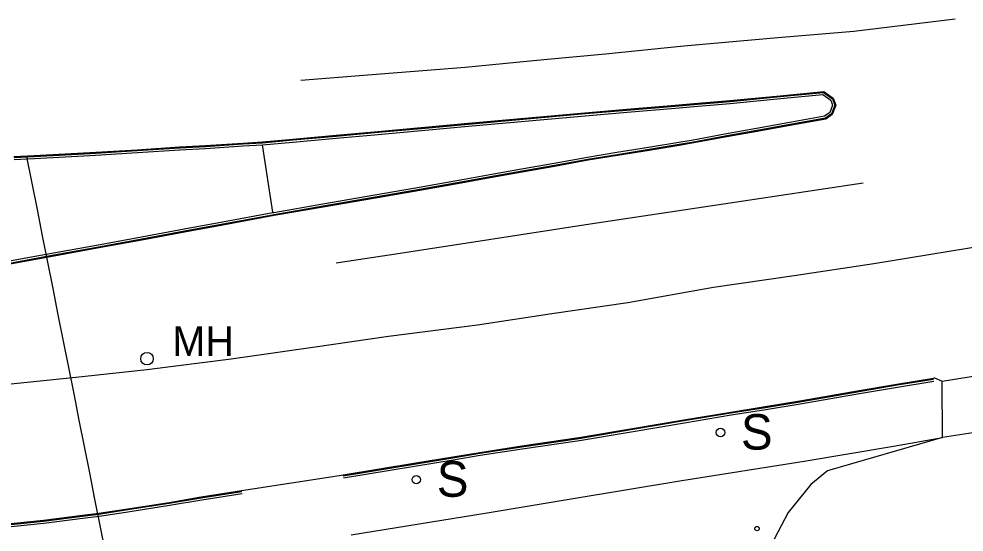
# Model space of a CAD drawing. Extents: x 368532 to 392481, y 10654822 to 10676899.
# Drawn here: x 383387.4 to 383547, y 10657223.4 to 10657310 of the extents above; entities that cross this region are included whole.
import ezdxf

# ---------------------------------------------------------------- set-up
doc = ezdxf.new("R2010")
doc.units = 0
for name, color, linetype in [('p_Catenary', 7, 'Continuous'), ('p_dtm sidewalk', 7, 'Continuous'), ('p_road - paved curb', 7, 'Continuous'), ('p_road general road feature', 7, 'Continuous'), ('p_road paint stripe', 7, 'Continuous'), ('p_structure sign', 7, 'Continuous'), ('p_structure unidentified', 7, 'Continuous'), ('p_utility manhole', 7, 'Continuous')]:
    doc.layers.add(name, color=color, linetype=linetype)

msp = doc.modelspace()

# ---------------------------------------------------------------- linework, layer by layer
at = {"layer": 'p_Catenary'}
msp.add_lwpolyline([(383405.53, 10657202.3), (383404.65, 10657206.74), (383403.77, 10657211.19), (383402.88, 10657215.63), (383402, 10657220.07), (383401.11, 10657224.52), (383400.23, 10657228.96), (383399.34, 10657233.4), (383398.46, 10657237.85), (383397.57, 10657242.29), (383396.69, 10657246.73), (383395.81, 10657251.18), (383394.92, 10657255.62), (383394.04, 10657260.06), (383393.15, 10657264.51), (383392.27, 10657268.95), (383391.38, 10657273.39), (383390.5, 10657277.84), (383389.61, 10657282.28), (383388.73, 10657286.72)], dxfattribs=at)
at = {"layer": 'p_dtm sidewalk'}
for p, q in [((383430.24, 10657277.38), (383428.54, 10657288.76)), ((383430.25, 10657277.27), (383430.24, 10657277.38)), ((383535.1, 10657237.91), (383543.34, 10657239.32)), ((383519.98, 10657235.37), (383535.1, 10657237.91)), ((383499.32, 10657232.11), (383519.98, 10657235.37)), ((383480.67, 10657228.98), (383499.32, 10657232.11)), ((383466.49, 10657226.65), (383480.67, 10657228.98)), ((383443.51, 10657222.9), (383466.49, 10657226.65))]:
    msp.add_line(p, q, dxfattribs=at)
at = {"layer": 'p_road - paved curb'}
for p, q in [((383507.47, 10657296.24), (383515.96, 10657297.05)), ((383507.48, 10657296.09), (383515.97, 10657296.9)), ((383507.51, 10657295.74), (383516.01, 10657296.55)), ((383515.96, 10657297.05), (383523.3, 10657297.73)), ((383515.97, 10657296.9), (383523.26, 10657297.58)), ((383516.01, 10657296.55), (383523.17, 10657297.22)), ((383523.17, 10657297.22), (383524.51, 10657296.31)), ((383523.26, 10657297.58), (383524.8, 10657296.53)), ((383523.3, 10657297.73), (383524.93, 10657296.63)), ((383524.51, 10657296.31), (383524.8, 10657295.47)), ((383524.8, 10657296.53), (383525.17, 10657295.47)), ((383524.93, 10657296.63), (383525.33, 10657295.47)), ((383482.37, 10657294.11), (383490.06, 10657294.75)), ((383490.06, 10657294.75), (383498.22, 10657295.45)), ((383490.07, 10657294.6), (383498.23, 10657295.3)), ((383490.1, 10657294.25), (383498.26, 10657294.95)), ((383498.22, 10657295.45), (383501.37, 10657295.72)), ((383498.23, 10657295.3), (383501.38, 10657295.57)), ((383498.26, 10657294.95), (383501.41, 10657295.22)), ((383501.37, 10657295.72), (383507.47, 10657296.24)), ((383501.38, 10657295.57), (383507.48, 10657296.09)), ((383501.41, 10657295.22), (383507.51, 10657295.74)), ((383524.8, 10657295.47), (383524.34, 10657294.2)), ((383525.17, 10657295.47), (383524.63, 10657293.98)), ((383525.33, 10657295.47), (383524.76, 10657293.88)), ((383463.28, 10657292.39), (383482.37, 10657294.11)), ((383463.29, 10657292.24), (383482.38, 10657293.96)), ((383463.32, 10657291.89), (383482.41, 10657293.61)), ((383482.38, 10657293.96), (383490.07, 10657294.6)), ((383482.41, 10657293.61), (383490.1, 10657294.25)), ((383523.45, 10657293.57), (383517.84, 10657292.57)), ((383523.59, 10657293.24), (383517.9, 10657292.23)), ((383523.65, 10657293.1), (383517.93, 10657292.08)), ((383524.34, 10657294.2), (383523.45, 10657293.57)), ((383524.63, 10657293.98), (383523.59, 10657293.24)), ((383524.76, 10657293.88), (383523.65, 10657293.1)), ((383447.4, 10657290.96), (383455.96, 10657291.73)), ((383447.41, 10657290.81), (383455.97, 10657291.58)), ((383455.96, 10657291.73), (383463.28, 10657292.39)), ((383455.97, 10657291.58), (383463.29, 10657292.24)), ((383456, 10657291.23), (383463.32, 10657291.89)), ((383511.97, 10657291.51), (383506.86, 10657290.59)), ((383517.84, 10657292.57), (383511.97, 10657291.51)), ((383517.9, 10657292.23), (383512.03, 10657291.17)), ((383517.93, 10657292.08), (383512.06, 10657291.02)), ((383433.62, 10657289.72), (383440.95, 10657290.36)), ((383433.63, 10657289.57), (383440.96, 10657290.21)), ((383440.95, 10657290.36), (383447.4, 10657290.96)), ((383440.96, 10657290.21), (383447.41, 10657290.81)), ((383440.99, 10657289.86), (383447.45, 10657290.46)), ((383447.45, 10657290.46), (383456, 10657291.23)), ((383506.86, 10657290.59), (383500.95, 10657289.51)), ((383506.92, 10657290.25), (383501.01, 10657289.17)), ((383506.95, 10657290.1), (383501.04, 10657289.02)), ((383512.03, 10657291.17), (383506.92, 10657290.25)), ((383512.06, 10657291.02), (383506.95, 10657290.1)), ((383407.37, 10657287.93), (383414.53, 10657288.39)), ((383414.53, 10657288.39), (383418.87, 10657288.64)), ((383414.54, 10657288.24), (383418.88, 10657288.49)), ((383418.87, 10657288.64), (383425.2, 10657289.06)), ((383418.88, 10657288.49), (383425.21, 10657288.91)), ((383418.9, 10657288.14), (383425.23, 10657288.56)), ((383425.2, 10657289.06), (383428.5, 10657289.26)), ((383425.21, 10657288.91), (383428.51, 10657289.11)), ((383425.23, 10657288.56), (383428.54, 10657288.76)), ((383428.5, 10657289.26), (383433.62, 10657289.72)), ((383428.51, 10657289.11), (383433.63, 10657289.57)), ((383428.54, 10657288.76), (383433.66, 10657289.22)), ((383433.66, 10657289.22), (383440.99, 10657289.86)), ((383493.74, 10657288.3), (383488.38, 10657287.43)), ((383499.16, 10657289.19), (383493.74, 10657288.3)), ((383499.21, 10657288.85), (383493.8, 10657287.96)), ((383499.24, 10657288.7), (383493.82, 10657287.81)), ((383500.95, 10657289.51), (383499.16, 10657289.19)), ((383501.01, 10657289.17), (383499.21, 10657288.85)), ((383501.04, 10657289.02), (383499.24, 10657288.7)), ((383386.55, 10657286.76), (383389.97, 10657286.95)), ((383386.56, 10657286.61), (383389.98, 10657286.8)), ((383389.97, 10657286.95), (383399.38, 10657287.44)), ((383389.98, 10657286.8), (383399.39, 10657287.29)), ((383390, 10657286.45), (383399.41, 10657286.94)), ((383399.38, 10657287.44), (383407.37, 10657287.93)), ((383399.39, 10657287.29), (383407.38, 10657287.78)), ((383399.41, 10657286.94), (383407.4, 10657287.43)), ((383407.38, 10657287.78), (383414.54, 10657288.24)), ((383407.4, 10657287.43), (383414.56, 10657287.89)), ((383414.56, 10657287.89), (383418.9, 10657288.14)), ((383488.38, 10657287.43), (383483.42, 10657286.63)), ((383488.44, 10657287.09), (383483.47, 10657286.29)), ((383488.46, 10657286.94), (383483.5, 10657286.14)), ((383493.8, 10657287.96), (383488.44, 10657287.09)), ((383493.82, 10657287.81), (383488.46, 10657286.94)), ((383386.58, 10657286.26), (383390, 10657286.45)), ((383477.77, 10657285.61), (383472.29, 10657284.63)), ((383477.83, 10657285.27), (383472.35, 10657284.29)), ((383477.86, 10657285.12), (383472.38, 10657284.14)), ((383483.42, 10657286.63), (383477.77, 10657285.61)), ((383483.47, 10657286.29), (383477.83, 10657285.27)), ((383483.5, 10657286.14), (383477.86, 10657285.12)), ((383466.89, 10657283.68), (383461.98, 10657282.79)), ((383472.29, 10657284.63), (383466.89, 10657283.68)), ((383472.35, 10657284.29), (383466.95, 10657283.34)), ((383472.38, 10657284.14), (383466.98, 10657283.19)), ((383461.98, 10657282.79), (383454.02, 10657281.38)), ((383462.04, 10657282.45), (383454.08, 10657281.04)), ((383462.07, 10657282.3), (383454.11, 10657280.89)), ((383466.95, 10657283.34), (383462.04, 10657282.45)), ((383466.98, 10657283.19), (383462.07, 10657282.3)), ((383454.02, 10657281.38), (383447.5, 10657280.25)), ((383454.08, 10657281.04), (383447.56, 10657279.91)), ((383454.11, 10657280.89), (383447.59, 10657279.76)), ((383438.69, 10657278.73), (383430.41, 10657277.3)), ((383447.5, 10657280.25), (383438.69, 10657278.73)), ((383447.56, 10657279.91), (383438.75, 10657278.39)), ((383447.59, 10657279.76), (383438.78, 10657278.24)), ((383430.25, 10657277.27), (383421.74, 10657275.69)), ((383430.41, 10657277.3), (383430.25, 10657277.27)), ((383438.75, 10657278.39), (383430.47, 10657276.96)), ((383438.78, 10657278.24), (383430.5, 10657276.81)), ((383421.74, 10657275.69), (383415.27, 10657274.5)), ((383430.47, 10657276.96), (383421.8, 10657275.35)), ((383430.5, 10657276.81), (383421.83, 10657275.2)), ((383415.27, 10657274.5), (383408.07, 10657273.16)), ((383415.33, 10657274.16), (383408.13, 10657272.82)), ((383415.36, 10657274.01), (383408.16, 10657272.67)), ((383421.8, 10657275.35), (383415.33, 10657274.16)), ((383421.83, 10657275.2), (383415.36, 10657274.01)), ((383408.07, 10657273.16), (383400.51, 10657271.78)), ((383408.13, 10657272.82), (383400.57, 10657271.44)), ((383408.16, 10657272.67), (383400.6, 10657271.29)), ((383400.51, 10657271.78), (383392.62, 10657270.33)), ((383400.57, 10657271.44), (383392.68, 10657269.99)), ((383400.6, 10657271.29), (383392.71, 10657269.84)), ((383392.62, 10657270.33), (383385.47, 10657269.03)), ((383392.68, 10657269.99), (383385.53, 10657268.69)), ((383392.71, 10657269.84), (383385.56, 10657268.54)), ((383543.33, 10657248.83), (383583.75, 10657255.64)), ((383535.67, 10657248.36), (383541.82, 10657249.37)), ((383535.69, 10657248.21), (383541.84, 10657249.22)), ((383535.75, 10657247.87), (383541.9, 10657248.88)), ((383541.9, 10657249.4), (383542.02, 10657249.41)), ((383542.02, 10657249.41), (383543.33, 10657248.83)), ((383519.61, 10657245.59), (383529.28, 10657247.27)), ((383519.63, 10657245.44), (383529.31, 10657247.12)), ((383529.28, 10657247.27), (383535.67, 10657248.36)), ((383529.31, 10657247.12), (383535.69, 10657248.21)), ((383529.36, 10657246.78), (383535.75, 10657247.87)), ((383513.09, 10657244.53), (383519.61, 10657245.59)), ((383513.11, 10657244.38), (383519.63, 10657245.44)), ((383519.69, 10657245.1), (383529.36, 10657246.78)), ((383499.69, 10657242.34), (383507.62, 10657243.64)), ((383507.62, 10657243.64), (383513.09, 10657244.53)), ((383507.64, 10657243.49), (383513.11, 10657244.38)), ((383507.7, 10657243.15), (383513.17, 10657244.04)), ((383513.17, 10657244.04), (383519.69, 10657245.1)), ((383490.69, 10657240.82), (383499.69, 10657242.34)), ((383490.72, 10657240.67), (383499.71, 10657242.19)), ((383499.71, 10657242.19), (383507.64, 10657243.49)), ((383499.77, 10657241.85), (383507.7, 10657243.15)), ((383481.96, 10657239.33), (383490.69, 10657240.82)), ((383481.98, 10657239.18), (383490.72, 10657240.67)), ((383490.77, 10657240.33), (383499.77, 10657241.85)), ((383472.32, 10657237.92), (383481.96, 10657239.33)), ((383472.34, 10657237.77), (383481.98, 10657239.18)), ((383472.39, 10657237.43), (383482.04, 10657238.84)), ((383482.04, 10657238.84), (383490.77, 10657240.33)), ((383465.2, 10657236.84), (383472.32, 10657237.92)), ((383465.22, 10657236.69), (383472.34, 10657237.77)), ((383465.28, 10657236.35), (383472.39, 10657237.43)), ((383454.1, 10657235.01), (383460.64, 10657236.09)), ((383454.12, 10657234.86), (383460.66, 10657235.94)), ((383460.64, 10657236.09), (383465.2, 10657236.84)), ((383460.66, 10657235.94), (383465.22, 10657236.69)), ((383460.72, 10657235.6), (383465.28, 10657236.35)), ((383442.12, 10657233.04), (383454.1, 10657235.01)), ((383442.14, 10657232.89), (383454.12, 10657234.86)), ((383442.2, 10657232.55), (383454.18, 10657234.52)), ((383454.18, 10657234.52), (383460.72, 10657235.6)), ((383424.99, 10657230.41), (383440.41, 10657232.77)), ((383440.41, 10657232.77), (383442.12, 10657233.04)), ((383412.76, 10657228.4), (383418.17, 10657229.31)), ((383418.17, 10657229.31), (383424.99, 10657230.41)), ((383418.19, 10657229.16), (383425.01, 10657230.26)), ((383418.25, 10657228.82), (383425.07, 10657229.92)), ((383405.37, 10657227.26), (383412.76, 10657228.4)), ((383405.39, 10657227.11), (383412.78, 10657228.25)), ((383405.45, 10657226.77), (383412.84, 10657227.91)), ((383412.78, 10657228.25), (383418.19, 10657229.16)), ((383412.84, 10657227.91), (383418.25, 10657228.82)), ((383391.51, 10657225.37), (383398.12, 10657226.22)), ((383391.53, 10657225.22), (383398.14, 10657226.07)), ((383398.12, 10657226.22), (383400.87, 10657226.55)), ((383398.14, 10657226.07), (383400.89, 10657226.4)), ((383398.18, 10657225.72), (383400.94, 10657226.05)), ((383400.87, 10657226.55), (383405.37, 10657227.26)), ((383400.89, 10657226.4), (383405.39, 10657227.11)), ((383400.94, 10657226.05), (383405.45, 10657226.77)), ((383384.38, 10657224.67), (383391.51, 10657225.37)), ((383384.39, 10657224.52), (383391.53, 10657225.22)), ((383384.42, 10657224.17), (383391.57, 10657224.87)), ((383391.57, 10657224.87), (383398.18, 10657225.72))]:
    msp.add_line(p, q, dxfattribs=at)
at = {"layer": 'p_road general road feature'}
for p, q in [((383543.34, 10657239.32), (383543.33, 10657248.83)), ((383576.29, 10657244.62), (383543.34, 10657239.32)), ((383543.34, 10657239.32), (383523.96, 10657233.74)), ((383523.96, 10657233.74), (383521.14, 10657231.41)), ((383521.14, 10657231.41), (383517.31, 10657226.66)), ((383517.31, 10657226.66), (383514.95, 10657222.16))]:
    msp.add_line(p, q, dxfattribs=at)
at = {"layer": 'p_road paint stripe'}
for p, q in [((383528.41, 10657307.96), (383545.5, 10657310.01)), ((383515.55, 10657306.88), (383528.41, 10657307.96)), ((383499.69, 10657305.47), (383515.55, 10657306.88)), ((383486.44, 10657304.11), (383499.69, 10657305.47)), ((383462.73, 10657301.86), (383476.05, 10657303.17)), ((383476.05, 10657303.17), (383486.44, 10657304.11)), ((383446.3, 10657300.54), (383462.73, 10657301.86)), ((383435.02, 10657299.64), (383446.3, 10657300.54)), ((383529.97, 10657282.26), (383507.52, 10657278.92)), ((383507.52, 10657278.92), (383483.85, 10657275.36)), ((383483.85, 10657275.36), (383466.74, 10657272.72)), ((383466.74, 10657272.72), (383451.75, 10657270.41)), ((383531.79, 10657268.74), (383551.99, 10657272.03)), ((383451.75, 10657270.41), (383440.98, 10657268.75)), ((383518.32, 10657266.71), (383531.79, 10657268.74)), ((383504.67, 10657264.72), (383518.32, 10657266.71)), ((383490.23, 10657262.12), (383504.67, 10657264.72)), ((383477.39, 10657260.3), (383490.23, 10657262.12)), ((383464.85, 10657258.38), (383477.39, 10657260.3)), ((383449.83, 10657256.46), (383464.85, 10657258.38)), ((383437.04, 10657254.57), (383449.83, 10657256.46)), ((383423.25, 10657252.64), (383437.04, 10657254.57)), ((383408.99, 10657250.82), (383423.25, 10657252.64)), ((383398.08, 10657249.67), (383408.99, 10657250.82)), ((383385.52, 10657248.33), (383398.08, 10657249.67))]:
    msp.add_line(p, q, dxfattribs=at)
at = {"layer": 'p_structure sign'}
for centre in [(383505.87, 10657240.2), (383454.5, 10657232.23)]:
    msp.add_circle(centre, 0.713, dxfattribs=at)
at = {"layer": 'p_structure unidentified'}
msp.add_circle((383512.04, 10657223.97), 0.375, dxfattribs=at)
at = {"layer": 'p_utility manhole'}
msp.add_circle((383409.02, 10657252.65), 1.05, dxfattribs=at)

# ---------------------------------------------------------------- texts
at = {"layer": 'p_structure sign'}
for p in [(383509.33, 10657237.3), (383457.96, 10657229.34)]:
    msp.add_text('S', height=6, dxfattribs=at).set_placement(p)
at = {"layer": 'p_utility manhole'}
msp.add_text('MH', height=5, dxfattribs=at).set_placement((383413.29, 10657253.11))

doc.saveas('drawing.dxf')
